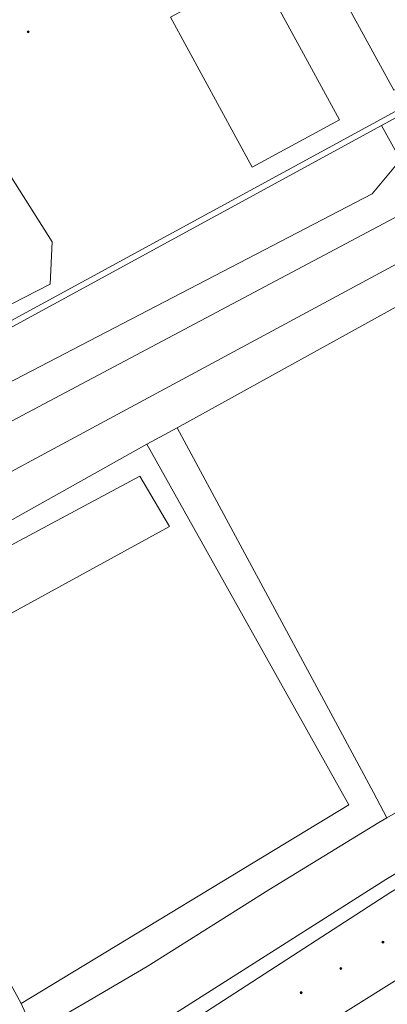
# Model space of a CAD drawing. Header units: metres. Extents: x 138165 to 154469, y 480134 to 494189.
# Tile 910 of 1056: x 147632 to 147723, y 488017 to 488263. Entities that reach past the tile are written whole.
import ezdxf

# ---------------------------------------------------------------- set-up
doc = ezdxf.new("R2010")
doc.units = ezdxf.units.M
doc.header["$LTSCALE"] = 0.001
doc.header["$MEASUREMENT"] = 0
doc.layers.add('TOP-L-topo objecten punt', color=7, linetype='Continuous', lineweight=0)
doc.layers.add('TOP-L-topo objecten vlak', color=7, linetype='Continuous', lineweight=0)

# ---------------------------------------------------------------- blocks, each defined once
blk = doc.blocks.new('24')
at = {"layer": 'TOP-L-topo objecten punt', "color": 7, "linetype": 'Continuous', "lineweight": 0}
for radius in [0.025, 0.0182, 0.0115, 0.005]:
    blk.add_circle((0, 0), radius, dxfattribs=at)

msp = doc.modelspace()

# ---------------------------------------------------------------- linework, layer by layer
at = {"layer": 'TOP-L-topo objecten vlak', "flags": 128}
for points in [[(147800.29, 488355.73), (147799.39, 488351.98), (147820.3, 488317.07), (147839.72, 488284), (147857.08, 488251.07), (147867.81, 488218.1), (147870.85, 488184.62), (147867.42, 488157.11), (147859.53, 488133.61), (147846.42, 488111.58), (147829.13, 488090.5), (147812.08, 488075.61), (147796.5, 488065.64), (147768.46, 488048.64), (147758.2, 488042.43), (147731.48, 488026.44), (147664.73, 487984.55)], [(147726.42, 488294.34), (147746.84, 488256.89), (147725.06, 488245.02), (147704.64, 488282.47), (147726.42, 488294.34)], [(147689.76, 488225.77), (147669.34, 488263.22), (147691.12, 488275.09), (147711.54, 488237.64), (147689.76, 488225.77)], [(147779.52, 488269.28), (147597.97, 488170.28)], [(147722.04, 488236.23), (147780.17, 488267.93)], [(147805.06, 488244.39), (147575.83, 488120.79), (147570.52, 488130.97), (147800.42, 488253.12), (147801.67, 488253.79), (147805.43, 488248.14), (147807.06, 488245.47), (147805.06, 488244.39)], [(147722.04, 488236.23), (147726.73, 488227.64), (147719.68, 488219.14), (147566.21, 488139.26), (147561.12, 488136.36)], [(147562.64, 488137.96), (147564.53, 488139.75), (147567.27, 488142.25), (147570.29, 488144.84), (147579.17, 488151.57), (147598.84, 488169.05), (147722.04, 488236.23)], [(147603.53, 488195.08), (147600.55, 488209.26), (147611.66, 488220.05), (147613.65, 488225.02), (147621.45, 488236.14), (147639.86, 488207.11), (147639.35, 488196.54), (147606.95, 488179.99), (147603.15, 488185.29), (147603.53, 488195.08)], [(147641.4, 487995.93), (147643.68, 487992.47), (147724.36, 488044.73), (147772.72, 488072.84), (147785.71, 488080.5), (147796.44, 488087.95), (147809.37, 488098.65), (147819.57, 488109.56), (147827.83, 488120.75), (147835.01, 488133.22), (147841.03, 488147.37), (147844.05, 488157.11), (147846.57, 488168.92), (147847.23, 488188.48), (147844.78, 488203.91), (147840.84, 488218.68), (147837.11, 488230.04), (147835.87, 488234.03), (147833.82, 488235.19), (147831.83, 488234.91), (147830.85, 488233.48)], [(147807.58, 488236.19), (147670.99, 488160.67)], [(147830.85, 488233.48), (147837.44, 488218.93), (147842.96, 488198.81), (147844.08, 488185.66), (147843.33, 488169.56), (147840.91, 488158.39), (147837.18, 488146.76), (147831.26, 488133.45), (147824.85, 488122.61), (147816.68, 488111.64), (147806.73, 488101.09), (147793.53, 488090.31), (147774.18, 488078.27), (147757.9, 488068.9), (147723.07, 488047.91), (147641.4, 487995.93)], [(147663.46, 488156.63), (147670.99, 488160.67)], [(147670.99, 488160.67), (147711.09, 488086.16), (147719.99, 488069.62), (147723.37, 488063.33)], [(147581.19, 488110.48), (147663.46, 488156.63)], [(147663.46, 488156.63), (147713.84, 488066.53), (147632.06, 488016.97)], [(147632.06, 488016.97), (147588.27, 488097.47), (147594.1, 488100.67), (147596.5, 488096.29), (147669.07, 488136.05), (147661.66, 488148.65), (147589.12, 488109.74), (147592.17, 488104.18), (147586.35, 488100.99), (147581.19, 488110.48)], [(147723.37, 488063.33), (147732.47, 488068.57)], [(147723.37, 488063.33), (147721.34, 488062.16), (147693.91, 488045.29), (147663.5, 488026.18), (147649.07, 488017.7), (147635.29, 488009.7)], [(147632.06, 488016.97), (147635.29, 488009.7)]]:
    msp.add_lwpolyline(points, dxfattribs=at)

# ---------------------------------------------------------------- block references
at = {"layer": 'TOP-L-topo objecten punt', "xscale": 10, "yscale": 10, "zscale": 10}
for p in [(147633.84, 488259.58), (147722.38, 488032.24), (147711.86, 488025.66), (147701.95, 488019.63)]:
    msp.add_blockref('24', p, dxfattribs=at)

doc.saveas('drawing.dxf')
